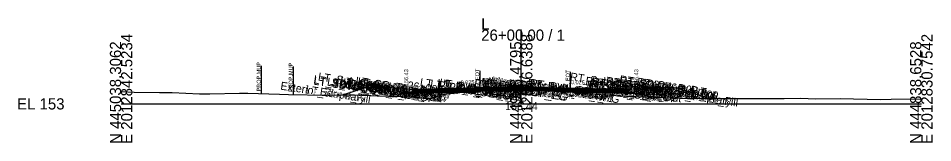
# Model space of a CAD drawing. Extents: x -26 to 4203, y -10 to 9526.
# Drawn here: x 974.3 to 1202.8, y 5990.3 to 6021.4 of the extents above; entities that cross this region are included whole.
import ezdxf

# ---------------------------------------------------------------- set-up
doc = ezdxf.new("R2010")
doc.units = 0
for name, color, linetype in [('Default', 7, 'Continuous'), ('Exist CMT Pavement', 7, 'Continuous'), ('Exist Cross Section Cell', 7, 'Continuous'), ('Exist XS Center Line Elevation Label', 7, 'Continuous'), ('Exist XS Ground Line', 7, 'Continuous'), ('Prop CMT Conc Surface', 7, 'Continuous'), ('Prop CMT Concrete Structures', 7, 'Continuous'), ('Prop CMT Pvmt Course 1', 7, 'Continuous'), ('Prop CMT Pvmt Course 1 CG', 7, 'Continuous'), ('Prop CMT Pvmt Course 1 Wedge', 7, 'Continuous'), ('Prop CMT Pvmt Course 2', 7, 'Continuous'), ('Prop CMT Pvmt Course 2 Wedge', 7, 'Continuous'), ('Prop CMT Pvmt Course 3', 7, 'Continuous'), ('Prop CMT Pvmt Course 3 Wedge', 7, 'Continuous'), ('Prop CMT Pvmt Surface', 7, 'Continuous'), ('Prop CMT Pvmt Wedge Surface 1', 7, 'Continuous'), ('Prop CMT Pvmt Wedge Surface 2', 7, 'Continuous'), ('Prop CMT Pvmt Wedge Surface 3', 7, 'Continuous'), ('Prop CMT Slope Grass', 7, 'Continuous'), ('Prop CMT Subgrade Earthwork', 7, 'Continuous'), ('Prop XS Hydro Elevations', 7, 'Continuous'), ('Prop XS Label Text', 7, 'Continuous'), ('Prop XS SE Text', 7, 'Continuous'), ('Prop XS Side Slope Text', 7, 'Continuous'), ('Scratch_Level_0', 7, 'Continuous')]:
    doc.layers.add(name, color=color, linetype=linetype)

msp = doc.modelspace()

# ---------------------------------------------------------------- linework, layer by layer
at = {"layer": 'Exist CMT Pavement'}
for points in [[(1100, 6003.44), (1098.91, 6003.42), (1098.44, 6003.41), (1096.07, 6003.37), (1095.93, 6003.36), (1093.49, 6003.33), (1093.42, 6003.33), (1091.07, 6003.26), (1090.93, 6003.25), (1090.73, 6003.25), (1089.62, 6003.23)], [(1100, 6003.44), (1100.19, 6003.45), (1100.64, 6003.44), (1100.91, 6003.44), (1101.36, 6003.43), (1103.42, 6003.36), (1105.23, 6003.31), (1105.9, 6003.3), (1106.67, 6003.26), (1108.41, 6003.19), (1109.36, 6003.16), (1110.94, 6003.1), (1111.47, 6003.05), (1112.23, 6002.98), (1112.23, 6002.98)]]:
    msp.add_lwpolyline(points, dxfattribs=at)
at = {"layer": 'Exist Cross Section Cell'}
for p, q in [((1100, 6000), (1100, 6018.57)), ((1000, 6000), (1100, 6000)), ((1100, 6000), (1200, 6000))]:
    msp.add_line(p, q, dxfattribs=at)
at = {"layer": 'Exist XS Ground Line'}
msp.add_lwpolyline([(1000, 6003.09), (1003.28, 6002.94), (1009.57, 6002.86), (1012.74, 6002.83), (1019.59, 6002.53), (1022.2, 6002.49), (1029.6, 6002.65), (1031.66, 6002.64), (1039.62, 6002.41), (1041.81, 6002.37), (1051.27, 6002.21), (1055.13, 6002.22), (1058.03, 6002.22), (1064.54, 6002.02), (1072.43, 6001.78), (1074.08, 6001.58), (1075.46, 6001.41), (1076.22, 6001.43), (1077.32, 6001.45), (1080.94, 6002.41), (1081.86, 6002.61), (1083.86, 6002.79), (1086.39, 6003.01), (1088.47, 6003.19), (1089.07, 6003.21), (1089.62, 6003.23), (1091.07, 6003.26), (1093.49, 6003.33), (1096.07, 6003.37), (1098.44, 6003.41), (1098.91, 6003.42), (1100.19, 6003.45), (1100.91, 6003.44), (1101.36, 6003.43), (1103.42, 6003.36), (1105.23, 6003.31), (1105.9, 6003.3), (1106.67, 6003.26), (1108.41, 6003.19), (1109.36, 6003.16), (1110.94, 6003.1), (1111.47, 6003.05), (1112.23, 6002.98), (1113.38, 6002.88), (1118.54, 6002.45), (1121.27, 6002.29), (1126.31, 6001.9), (1135.6, 6001.62), (1139.81, 6001.45), (1145.19, 6001.38), (1149.83, 6001.33), (1154.65, 6001.35), (1159.85, 6001.33), (1165.69, 6001.38), (1169.86, 6001.42), (1173.57, 6001.3), (1179.88, 6001.31), (1183.03, 6001.29), (1189.9, 6001.06), (1192.49, 6001.14), (1200, 6001.3)], dxfattribs=at)
at = {"layer": 'Prop CMT Conc Surface'}
for points in [[(1071.25, 6003.43), (1071.25, 6003.92), (1070.75, 6003.92)], [(1073.25, 6003.56), (1071.25, 6003.43)], [(1126.75, 6003.56), (1128.75, 6003.43)], [(1128.75, 6003.43), (1128.75, 6003.92), (1129.25, 6003.92)], [(1133.25, 6004.01), (1138.25, 6004.11)]]:
    msp.add_lwpolyline(points, dxfattribs=at)
at = {"layer": 'Prop CMT Concrete Structures'}
for points in [[(1073.25, 6003.56), (1071.25, 6003.43), (1071.25, 6003.92), (1070.75, 6003.92)], [(1070.75, 6003.92), (1070.75, 6002.91), (1073.25, 6002.97)], [(1073.25, 6002.97), (1073.25, 6003.56)], [(1102, 6004.17), (1101.99, 6004.34), (1101.24, 6004.59), (1100, 6004.62), (1098.76, 6004.59), (1098.01, 6004.34), (1098, 6004.17)], [(1098, 6004.17), (1100, 6004.22), (1102, 6004.17)], [(1126.75, 6003.56), (1128.75, 6003.43), (1128.75, 6003.92), (1129.25, 6003.92)], [(1129.25, 6003.92), (1129.25, 6002.91), (1126.75, 6002.97)], [(1126.75, 6002.97), (1126.75, 6003.56)], [(1138.25, 6004.11), (1133.25, 6004.01)], [(1133.25, 6004.01), (1133.25, 6003.68)], [(1133.25, 6003.68), (1138.25, 6003.78)], [(1138.25, 6003.78), (1138.25, 6004.11)]]:
    msp.add_lwpolyline(points, dxfattribs=at)
at = {"layer": 'Prop CMT Pvmt Course 1'}
for points in [[(1100, 6004.22), (1073.25, 6003.56)], [(1073.25, 6003.31), (1089.62, 6003.71)], [(1073.25, 6003.56), (1073.25, 6003.31)], [(1089.62, 6003.84), (1100, 6004.1)], [(1089.62, 6003.71), (1089.62, 6003.84)], [(1100, 6003.97), (1100, 6004.22)], [(1100, 6004.22), (1126.75, 6003.56)], [(1100, 6003.97), (1100, 6004.22)], [(1100, 6004.1), (1100, 6003.97), (1100, 6003.97)], [(1112.23, 6003.79), (1100, 6004.1)], [(1100, 6004.1), (1100, 6003.97), (1100, 6003.97)], [(1112.23, 6003.67), (1112.23, 6003.79)], [(1126.75, 6003.31), (1112.23, 6003.67)], [(1126.75, 6003.56), (1126.75, 6003.31)]]:
    msp.add_lwpolyline(points, dxfattribs=at)
at = {"layer": 'Prop CMT Pvmt Course 1 CG'}
for points in [[(1073.25, 6002.97), (1070.25, 6002.9), (1069.91, 6002.55)], [(1069.91, 6002.55), (1073.25, 6002.64)], [(1073.25, 6002.64), (1073.25, 6002.97)], [(1126.75, 6002.97), (1129.75, 6002.9), (1130.09, 6002.55)], [(1126.75, 6002.64), (1126.75, 6002.97)], [(1130.09, 6002.55), (1126.75, 6002.64)]]:
    msp.add_lwpolyline(points, dxfattribs=at)
at = {"layer": 'Prop CMT Pvmt Course 1 Wedge'}
for points in [[(1089.62, 6003.84), (1090.73, 6003.87), (1090.93, 6003.87), (1091.07, 6003.88), (1093.42, 6003.93), (1093.49, 6003.94), (1095.93, 6004), (1096.07, 6004), (1098.44, 6004.06), (1098.91, 6004.07), (1100, 6004.1)], [(1100, 6003.97), (1098.91, 6003.95), (1098.44, 6003.93), (1096.07, 6003.88), (1095.93, 6003.87), (1093.49, 6003.81), (1093.42, 6003.81), (1091.07, 6003.75), (1090.93, 6003.75), (1090.73, 6003.74), (1089.62, 6003.71)], [(1089.62, 6003.71), (1089.62, 6003.84)], [(1100, 6004.1), (1100, 6003.97)], [(1100, 6004.1), (1100.19, 6004.09), (1100.64, 6004.08), (1100.91, 6004.08), (1101.36, 6004.06), (1103.42, 6004.01), (1105.23, 6003.97), (1105.9, 6003.95), (1106.67, 6003.93), (1108.41, 6003.89), (1109.36, 6003.86), (1110.94, 6003.83), (1111.47, 6003.81), (1112.23, 6003.79), (1112.23, 6003.79)], [(1100, 6003.97), (1100, 6004.1)], [(1112.23, 6003.67), (1112.23, 6003.67), (1111.47, 6003.69), (1110.94, 6003.7), (1109.36, 6003.74), (1108.41, 6003.76), (1106.67, 6003.81), (1105.9, 6003.83), (1105.23, 6003.84), (1103.42, 6003.89), (1101.36, 6003.94), (1100.91, 6003.95), (1100.64, 6003.96), (1100.19, 6003.97), (1100, 6003.97)], [(1112.23, 6003.79), (1112.23, 6003.67)]]:
    msp.add_lwpolyline(points, dxfattribs=at)
at = {"layer": 'Prop CMT Pvmt Course 2'}
for points in [[(1089.62, 6003.71), (1073.25, 6003.31)], [(1089.62, 6003.38), (1089.62, 6003.71)], [(1112.23, 6003.33), (1112.23, 6003.67)], [(1112.23, 6003.67), (1126.75, 6003.31)], [(1073.25, 6002.97), (1089.62, 6003.38)], [(1073.25, 6003.31), (1073.25, 6002.97)], [(1126.75, 6002.97), (1112.23, 6003.33)], [(1126.75, 6003.31), (1126.75, 6002.97)]]:
    msp.add_lwpolyline(points, dxfattribs=at)
at = {"layer": 'Prop CMT Pvmt Course 2 Wedge'}
for points in [[(1089.62, 6003.71), (1090.73, 6003.74), (1090.93, 6003.75), (1091.07, 6003.75), (1093.42, 6003.81), (1093.49, 6003.81), (1095.93, 6003.87), (1096.07, 6003.88), (1098.44, 6003.93), (1098.91, 6003.95), (1100, 6003.97)], [(1089.62, 6003.38), (1089.62, 6003.71)], [(1100, 6003.64), (1098.91, 6003.61), (1098.44, 6003.6), (1096.07, 6003.54), (1095.93, 6003.54), (1093.49, 6003.48), (1093.42, 6003.48), (1091.07, 6003.42), (1090.93, 6003.41), (1090.73, 6003.41), (1089.62, 6003.38)], [(1100, 6003.97), (1100.19, 6003.97), (1100.64, 6003.96), (1100.91, 6003.95), (1101.36, 6003.94), (1103.42, 6003.89), (1105.23, 6003.84), (1105.9, 6003.83), (1106.67, 6003.81), (1108.41, 6003.76), (1109.36, 6003.74), (1110.94, 6003.7), (1111.47, 6003.69), (1112.23, 6003.67), (1112.23, 6003.67)], [(1100, 6003.64), (1100, 6003.97)], [(1100, 6003.97), (1100, 6003.64)], [(1112.23, 6003.33), (1112.23, 6003.33), (1111.47, 6003.35), (1110.94, 6003.37), (1109.36, 6003.41), (1108.41, 6003.43), (1106.67, 6003.47), (1105.9, 6003.49), (1105.23, 6003.51), (1103.42, 6003.55), (1101.36, 6003.61), (1100.91, 6003.62), (1100.64, 6003.62), (1100.19, 6003.63), (1100, 6003.64)], [(1112.23, 6003.67), (1112.23, 6003.33)]]:
    msp.add_lwpolyline(points, dxfattribs=at)
at = {"layer": 'Prop CMT Pvmt Course 3'}
for points in [[(1089.62, 6003.38), (1073.25, 6002.97)], [(1073.25, 6002.64), (1089.62, 6003.05)], [(1073.25, 6002.97), (1073.25, 6002.64)], [(1089.62, 6003.05), (1089.62, 6003.38)], [(1112.23, 6003.33), (1126.75, 6002.97)], [(1112.23, 6003), (1112.23, 6003.33)], [(1126.75, 6002.64), (1112.23, 6003)], [(1126.75, 6002.97), (1126.75, 6002.64)]]:
    msp.add_lwpolyline(points, dxfattribs=at)
at = {"layer": 'Prop CMT Pvmt Course 3 Wedge'}
for points in [[(1089.62, 6003.38), (1090.73, 6003.41), (1090.93, 6003.41), (1091.07, 6003.42), (1093.42, 6003.48), (1093.49, 6003.48), (1095.93, 6003.54), (1096.07, 6003.54), (1098.44, 6003.6), (1098.91, 6003.61), (1100, 6003.64)], [(1100, 6003.64), (1100.19, 6003.64), (1100.64, 6003.62), (1100.91, 6003.62), (1101.36, 6003.61), (1103.42, 6003.55), (1105.23, 6003.51), (1105.9, 6003.49), (1106.67, 6003.47), (1108.41, 6003.43), (1109.36, 6003.41), (1110.94, 6003.37), (1111.47, 6003.35), (1112.23, 6003.33), (1112.23, 6003.33)], [(1100, 6003.44), (1100, 6003.64)], [(1100, 6003.64), (1100, 6003.44)], [(1100, 6003.44), (1098.91, 6003.42), (1098.44, 6003.41), (1096.07, 6003.37), (1095.93, 6003.36), (1093.49, 6003.33), (1093.42, 6003.33), (1091.07, 6003.26), (1090.93, 6003.25), (1090.73, 6003.25), (1089.62, 6003.23)], [(1089.62, 6003.23), (1089.62, 6003.38)], [(1112.23, 6002.98), (1112.23, 6002.98), (1111.47, 6003.05), (1110.94, 6003.1), (1109.36, 6003.16), (1108.41, 6003.19), (1106.67, 6003.26), (1105.9, 6003.3), (1105.23, 6003.31), (1103.42, 6003.36), (1101.36, 6003.43), (1100.91, 6003.44), (1100.64, 6003.44), (1100.19, 6003.45), (1100, 6003.44)], [(1112.23, 6003.33), (1112.23, 6002.98)]]:
    msp.add_lwpolyline(points, dxfattribs=at)
at = {"layer": 'Prop CMT Pvmt Surface'}
for points in [[(1100, 6004.22), (1073.25, 6003.56)], [(1100, 6004.22), (1126.75, 6003.56)]]:
    msp.add_lwpolyline(points, dxfattribs=at)
at = {"layer": 'Prop CMT Pvmt Wedge Surface 1'}
for points in [[(1089.62, 6003.71), (1073.25, 6003.31)], [(1073.25, 6003.31), (1073.25, 6003.56)], [(1100, 6004.1), (1089.62, 6003.84)], [(1089.62, 6003.84), (1089.62, 6003.71)], [(1100, 6004.1), (1112.23, 6003.79)], [(1112.23, 6003.79), (1112.23, 6003.67)], [(1112.23, 6003.67), (1126.75, 6003.31)], [(1126.75, 6003.31), (1126.75, 6003.56)]]:
    msp.add_lwpolyline(points, dxfattribs=at)
at = {"layer": 'Prop CMT Pvmt Wedge Surface 2'}
for points in [[(1100, 6003.97), (1073.25, 6003.31)], [(1073.25, 6003.31), (1073.25, 6003.56)], [(1100, 6003.97), (1126.75, 6003.31)], [(1126.75, 6003.31), (1126.75, 6003.56)]]:
    msp.add_lwpolyline(points, dxfattribs=at)
at = {"layer": 'Prop CMT Pvmt Wedge Surface 3'}
for points in [[(1100, 6003.64), (1073.25, 6002.97)], [(1073.25, 6002.97), (1073.25, 6003.56)], [(1100, 6003.64), (1126.75, 6002.97)], [(1126.75, 6002.97), (1126.75, 6003.56)]]:
    msp.add_lwpolyline(points, dxfattribs=at)
at = {"layer": 'Prop CMT Slope Grass'}
for points in [[(1070.75, 6003.92), (1061.25, 6004.11), (1055.55, 6002.22)], [(1129.25, 6003.92), (1138.75, 6004.11), (1147, 6001.36)]]:
    msp.add_lwpolyline(points, dxfattribs=at)
at = {"layer": 'Prop CMT Subgrade Earthwork'}
for points in [[(1073.25, 6002.64), (1069.91, 6002.55), (1068.49, 6003.97)], [(1126.75, 6002.64), (1130.09, 6002.55), (1131.51, 6003.97)], [(1089.62, 6003.05), (1073.25, 6002.64)], [(1089.62, 6003.05), (1089.63, 6003.23)], [(1112.23, 6003), (1112.21, 6002.98)], [(1112.23, 6003), (1126.75, 6002.64)]]:
    msp.add_lwpolyline(points, dxfattribs=at)
at = {"layer": 'Prop XS Label Text'}
for p, q in [((1035, 6009.54), (1035, 6002.54)), ((1043, 6009.35), (1043, 6002.35)), ((1089.62, 6008.23), (1089.62, 6003.23)), ((1112.23, 6007.98), (1112.23, 6002.98))]:
    msp.add_line(p, q, dxfattribs=at)

# ---------------------------------------------------------------- texts
at = {"layer": 'Default'}
msp.add_text('-', height=0.0001, dxfattribs=at).set_placement((1000, 6000))
at = {"layer": 'Exist Cross Section Cell'}
for s, p in [('L', (1090, 6018.57)), ('26+00.00 / 1', (1090, 6015.77)), ('EL 153', (974, 5998.6))]:
    msp.add_text(s, height=2.8, dxfattribs=at).set_placement(p)
for s, p in [('E 2012842.5234', (1002.8, 5990)), ('E 2012836.6388', (1102.8, 5990)), ('E 2012830.7542', (1202.8, 5990)), ('N 445038.3062', (1000, 5990)), ('N 444938.4795', (1100, 5990)), ('N 444838.6528', (1200, 5990))]:
    msp.add_text(s, height=2.8, rotation=90, dxfattribs=at).set_placement(p)
at = {"layer": 'Exist XS Center Line Elevation Label'}
msp.add_text('156.44', height=2, dxfattribs=at).set_placement((1095.96, 5998.44))
at = {"layer": 'Prop XS Hydro Elevations'}
for p in [(1071.75, 6004.43), (1129.25, 6004.43)]:
    msp.add_text('156.43', height=1, rotation=90, dxfattribs=at).set_placement(p)
at = {"layer": 'Prop XS Label Text'}
for s, p in [('PROP.MUP', (1034.9, 6003.11)), ('PROP.MUP', (1042.9, 6002.92)), ('E. EOT', (1089.52, 6004.26)), ('E. EOT', (1112.13, 6004))]:
    msp.add_text(s, height=1, rotation=90, dxfattribs=at).set_placement(p)
at = {"layer": 'Prop XS SE Text'}
for rotation, p in [(1.4305, (1084.87, 6004.85)), (358.5695, (1112.42, 6004.93))]:
    msp.add_text('0.025', height=1, rotation=rotation, dxfattribs=at).set_placement(p)
at = {"layer": 'Prop XS Side Slope Text'}
for rotation, p in [(18.4324, (1057.41, 6003.63)), (341.5615, (1142.36, 6003.7))]:
    msp.add_text('3:1', height=1, rotation=rotation, dxfattribs=at).set_placement(p)
at = {"layer": 'Scratch_Level_0'}
for s, p in [('LT_SDWK_Out_Top', (1047.99, 6005.17)), ('LT_SDWK_Out_Bot', (1048.02, 6004.83)), ('LT_Sub_Trench_Out_DLT', (1049.13, 6005.86)), ('LT_CSLP_Pnt', (1051.38, 6004.58)), ('26+00.00', (1054.38, 6004.15)), ('LT_SDWK_In_Top', (1054.59, 6004.83)), ('LT_SDWK_In_Bot', (1054.63, 6004.49)), ('LT_CG1_Shelf_Out', (1056.8, 6003.9)), ('26+00.00', (1057.29, 6004.1)), ('LT_CG_Top_Face', (1058.5, 6004.83)), ('LT_CG_Top_BOC', (1059.01, 6004.67)), ('LT_CG_Top_Gut', (1059.47, 6004.18)), ('26+00.00', (1061.01, 6004.02)), ('26+00.00', (1063.11, 6003.97)), ('26+00.00', (1063.89, 6003.96)), ('LT_PV1_OEOT', (1063.94, 6003.94)), ('LT_PV_Sub_Tie_Out', (1074.59, 6004.48)), ('LT_PV_OEEOP_EG', (1077.15, 6004.09)), ('LT_PV2_OEEOP', (1078.89, 6004.31)), ('LT_PV3_OEEOP', (1078.89, 6003.98)), ('LT_PV1_OEEOP', (1079.45, 6004.35)), ('RT_PV_IEEOP_EG', (1088.13, 6004.21)), ('LT_PV_IEEOP_EG', (1088.17, 6004.21)), ('MI_Face In', (1089.84, 6004.55)), ('RT_PV2_IEEOP', (1089.87, 6004.48)), ('RT_PV3_IEEOP', (1089.87, 6004.15)), ('LT_PV2_IEEOP', (1089.92, 6004.47)), ('LT_PV3_IEEOP', (1089.92, 6004.14)), ('RT_PV1_IEEOP', (1090.43, 6004.52)), ('LT_PV1_IEEOP', (1090.48, 6004.52)), ('MI_Bot In', (1090.81, 6004.24)), ('26+00.00', (1091.05, 6004.33)), ('MI_Top In', (1091.54, 6004.66)), ('MI_Face Out', (1092.22, 6004.79)), ('MI_Top Out', (1092.42, 6004.9)), ('MI_Crown', (1093, 6004.65)), ('MI_Bot Out', (1093.21, 6004.48)), ('PV1_PGL', (1094.39, 6004.05)), ('26+00.00', (1095.04, 6004.23)), ('MI_Bot', (1095.09, 6003.95)), ('RT_PV_Sub_Tie_Out', (1097.13, 6004.23)), ('26+00.00', (1099.13, 6004.1)), ('RT_PV2_OEEOP', (1101.46, 6004.27)), ('RT_PV3_OEEOP', (1101.46, 6003.94)), ('RT_PV1_OEEOP', (1102.02, 6004.31)), ('RT_Sub_Trench_Out_DLT', (1112.09, 6005.87)), ('RT_CG_Top_Face', (1115.96, 6004.83)), ('RT_CG1_Shelf_Out', (1116.25, 6003.91)), ('RT_CG_Top_Gut', (1116.92, 6004.19)), ('RT_PV1_OEOT', (1117.4, 6003.95)), ('RT_CG_Top_BOC', (1117.47, 6004.68)), ('RT_SDWK_In_Top', (1121.05, 6004.83)), ('RT_SDWK_In_Bot', (1121.08, 6004.5)), ('26+00.00', (1121.92, 6003.96)), ('26+00.00', (1123.64, 6003.98)), ('RT_SDWK_Out_Top', (1124.44, 6005.17)), ('RT_SDWK_Out_Bot', (1124.47, 6004.84)), ('26+00.00', (1125.79, 6004.03)), ('RT_CSLP_Pnt', (1128.84, 6004.59)), ('26+00.00', (1129.29, 6004.11)), ('26+00.00', (1131.38, 6004.15)), ('Exterior Boundary', (1039.72, 6003.58)), ('LT_Slope_Fill', (1046.03, 6002.63)), ('LT_CG_Bot_BOC', (1059.05, 6003.65)), ('LT_Sub_OEOP', (1059.98, 6003.03)), ('LT_CG_Bot_IE', (1063.13, 6003.48)), ('LT_Sub_OEOT', (1063.29, 6003.12)), ('LT_PV2_OEOT', (1063.38, 6003.77)), ('LT_PV3_OEOT', (1063.38, 6003.44)), ('26+00.00', (1071.43, 6003.72)), ('LT_Sub_OEEOP', (1078.8, 6003.66)), ('PV2_PGL', (1093.83, 6003.89)), ('RT_PV_OEEOP_EG', (1099.72, 6003.84)), ('RT_Sub_OEEOP', (1101.37, 6003.62)), ('RT_CG_Bot_IE', (1116.58, 6003.49)), ('RT_Sub_OEOT', (1116.74, 6003.13)), ('RT_PV2_OEOT', (1116.84, 6003.78)), ('RT_PV3_OEOT', (1116.84, 6003.45)), ('RT_CG_Bot_BOC', (1117.5, 6003.66)), ('RT_Sub_OEOP', (1120.12, 6003.04)), ('Exterior Boundary', (1131.17, 6002.73)), ('26+00.00', (1136.77, 6002.49)), ('RT_Slope_Fill', (1137.43, 6001.79))]:
    msp.add_text(s, height=2, rotation=351.4697, dxfattribs=at).set_placement(p)

doc.saveas('drawing.dxf')
